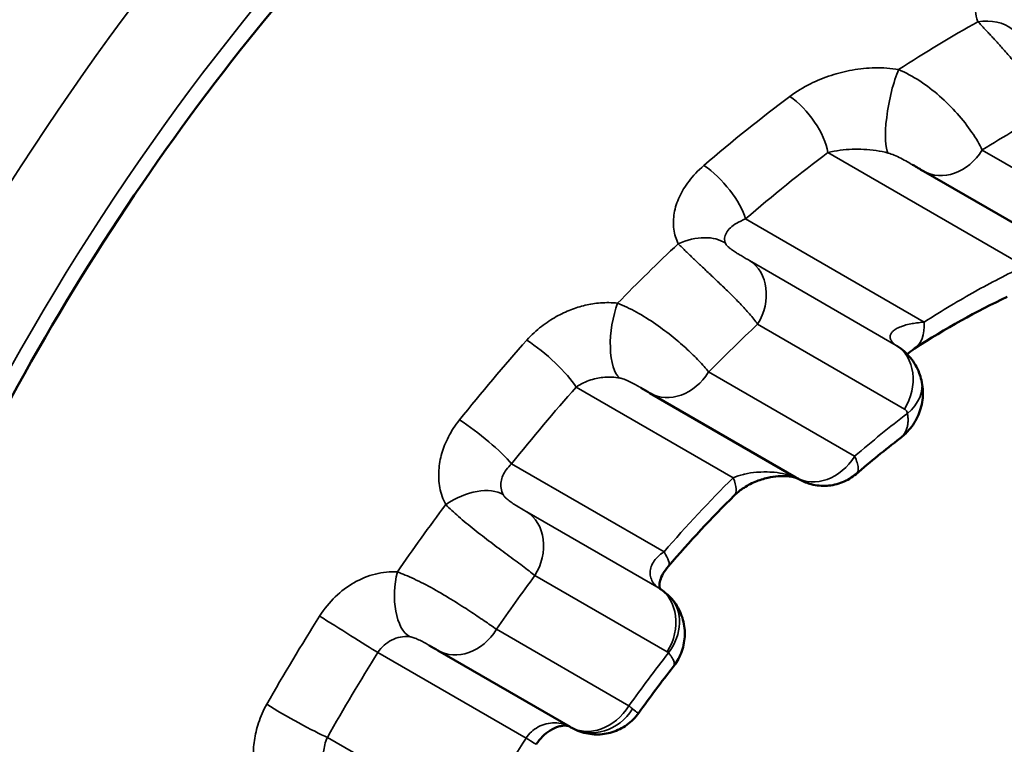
# Model space of a CAD drawing. Header units: millimetres. Extents: x 0 to 14369, y -869 to 2970.
# Tile 444 of 656: x 3579.48 to 3585.47, y 1026.22 to 1030.63. Entities that reach past the tile are written whole.
import ezdxf

# ---------------------------------------------------------------- set-up
doc = ezdxf.new("R2010")
doc.units = ezdxf.units.MM
doc.header["$LTSCALE"] = 10
doc.layers.add('Sichtbar (ISO)', color=7, linetype='Continuous', lineweight=50)
doc.layers.add('Sichtbar schmal (ISO)', color=7, linetype='Continuous', lineweight=35)

msp = doc.modelspace()

# ---------------------------------------------------------------- linework, layer by layer
at = {"layer": 'Sichtbar (ISO)'}
for p, q in [((3584.976, 1029.7068), (3586.2128, 1028.9927)), ((3584.8152, 1028.6457), (3584.8152, 1028.6458)), ((3583.2576, 1028.3913), (3583.2577, 1028.3912)), ((3583.3139, 1028.3584), (3584.2012, 1027.8462)), ((3581.9712, 1026.826), (3581.9713, 1026.8259)), ((3582.0244, 1026.7949), (3582.8292, 1026.3303)), ((3583.2458, 1026.4154), (3583.2458, 1026.4154))]:
    msp.add_line(p, q, dxfattribs=at)
for centre, major_axis, ratio, start_param, end_param in [((3584.7045, 1028.9647), (0.2165, -0.3363), 0.510209, 6.283134, 6.283217), ((3583.1237, 1027.5694), (0.302, -0.2623), 0.205389, 6.283127, 6.283185), ((3582.9855, 1026.5865), (-0.1474, -0.2613), 0.888355, 0.000012, 0.000446)]:
    msp.add_ellipse(centre, major_axis=major_axis, ratio=ratio, start_param=start_param, end_param=end_param, dxfattribs=at)
for points, knots in [([(3584.2669, 1033.4095), (3583.6522, 1033.0942), (3583.0222, 1032.6592), (3581.8008, 1031.5873), (3581.2099, 1030.95), (3580.1301, 1029.5352), (3579.642, 1028.7571), (3578.8221, 1027.1423), (3578.4905, 1026.3056), (3578.018, 1024.6648), (3577.8766, 1023.8608), (3577.7923, 1022.3731), (3577.8485, 1021.6892), (3578.0143, 1021.0113), (3578.0378, 1020.9251), (3578.0633, 1020.8411)], [2.300524, 2.300524, 2.300524, 2.300524, 2.610636, 2.610636, 2.921823, 2.921823, 3.234527, 3.234527, 3.547513, 3.547513, 3.859422, 3.859422, 4.169605, 4.169605, 4.216072, 4.216072, 4.216072, 4.216072]), ([(3584.8152, 1028.6457), (3584.8459, 1028.6263), (3584.8738, 1028.6014), (3584.919, 1028.5453), (3584.9372, 1028.5136), (3584.9553, 1028.4661), (3584.9598, 1028.4516), (3584.9634, 1028.4369)], [0, 0, 0, 0, 0.01101514, 0.01101514, 0.02186153, 0.02186153, 0.02645665, 0.02645665, 0.02645665, 0.02645665]), ([(3584.9634, 1028.4369), (3584.9718, 1028.4018), (3584.9746, 1028.3649), (3584.9682, 1028.2934), (3584.9592, 1028.2581), (3584.9309, 1028.1925), (3584.9112, 1028.1615), (3584.8712, 1028.1152), (3584.8525, 1028.0977), (3584.8324, 1028.0823)], [0.00000112, 0.00000112, 0.00000112, 0.00000112, 0.01089439, 0.01089439, 0.02163282, 0.02163282, 0.0324848, 0.0324848, 0.04017627, 0.04017627, 0.04017627, 0.04017627]), ([(3584.2152, 1027.8382), (3584.2127, 1027.8393), (3584.2094, 1027.8408), (3584.1984, 1027.8447), (3584.1895, 1027.8473), (3584.1683, 1027.8514), (3584.1558, 1027.8531), (3584.1273, 1027.8549), (3584.1107, 1027.8548), (3584.0729, 1027.852), (3584.0512, 1027.8488), (3584.004, 1027.8381), (3583.9782, 1027.8298), (3583.9262, 1027.808), (3583.8999, 1027.7937), (3583.8577, 1027.7648), (3583.8404, 1027.7505), (3583.8259, 1027.736)], [0.00212948, 0.00212948, 0.00212948, 0.00212948, 0.00498306, 0.00498306, 0.00948507, 0.00948507, 0.01407488, 0.01407488, 0.01937933, 0.01937933, 0.02594585, 0.02594585, 0.03394033, 0.03394033, 0.04302223, 0.04302223, 0.05052746, 0.05052746, 0.05052746, 0.05052746]), ([(3584.2271, 1027.8316), (3584.2271, 1027.8316), (3584.227, 1027.8317), (3584.2268, 1027.8318), (3584.2264, 1027.832), (3584.2251, 1027.8327), (3584.224, 1027.8333), (3584.2203, 1027.8354), (3584.2174, 1027.8369), (3584.2103, 1027.8409), (3584.2059, 1027.8434), (3584.2012, 1027.8462)], [0.000640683, 0.000640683, 0.000640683, 0.000640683, 0.000855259, 0.000855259, 0.001412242, 0.001412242, 0.002400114, 0.002400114, 0.004286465, 0.004286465, 0.006761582, 0.006761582, 0.006761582, 0.006761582]), ([(3584.5667, 1027.8668), (3584.5421, 1027.8458), (3584.5136, 1027.8285), (3584.4538, 1027.8045), (3584.4218, 1027.7973), (3584.358, 1027.7934), (3584.3254, 1027.7966), (3584.2711, 1027.8109), (3584.2483, 1027.82), (3584.2271, 1027.8316)], [0, 0, 0, 0, 0.0097375, 0.0097375, 0.01933007, 0.01933007, 0.0289229, 0.0289229, 0.03618772, 0.03618772, 0.03618772, 0.03618772]), ([(3583.4257, 1027.3071), (3583.4122, 1027.2916), (3583.4012, 1027.2755), (3583.385, 1027.2458), (3583.3796, 1027.2318), (3583.3729, 1027.2077), (3583.3717, 1027.1975), (3583.3713, 1027.181), (3583.3724, 1027.1756), (3583.3737, 1027.1711), (3583.374, 1027.1702), (3583.3743, 1027.1696)], [0, 0, 0, 0, 0.00686519, 0.00686519, 0.01360491, 0.01360491, 0.02062955, 0.02062955, 0.02887927, 0.02887927, 0.03289322, 0.03289322, 0.03289322, 0.03289322]), ([(3583.4369, 1027.118), (3583.4614, 1027.0922), (3583.4819, 1027.0621), (3583.511, 1026.9983), (3583.5204, 1026.9641), (3583.5274, 1026.8958), (3583.5253, 1026.861), (3583.5106, 1026.7946), (3583.4978, 1026.7622), (3583.4731, 1026.7201), (3583.4647, 1026.7077), (3583.4556, 1026.696)], [0, 0, 0, 0, 0.01071857, 0.01071857, 0.02114643, 0.02114643, 0.03140628, 0.03140628, 0.04170235, 0.04170235, 0.0462276, 0.0462276, 0.0462276, 0.0462276]), ([(3583.2458, 1026.4154), (3583.226, 1026.3877), (3583.2013, 1026.3628), (3583.1465, 1026.3235), (3583.1159, 1026.3082), (3583.0527, 1026.2887), (3583.0193, 1026.284), (3582.9533, 1026.2852), (3582.9198, 1026.2913), (3582.8712, 1026.3084), (3582.8543, 1026.3161), (3582.8382, 1026.3251)], [0, 0, 0, 0, 0.0103156, 0.0103156, 0.02033224, 0.02033224, 0.03025091, 0.03025091, 0.0402422, 0.0402422, 0.04580753, 0.04580753, 0.04580753, 0.04580753]), ([(3582.8207, 1026.3352), (3582.8184, 1026.336), (3582.8148, 1026.337), (3582.8029, 1026.3385), (3582.7942, 1026.3388), (3582.7759, 1026.3366), (3582.7676, 1026.335), (3582.7433, 1026.3279), (3582.7253, 1026.3203), (3582.6913, 1026.2992), (3582.675, 1026.2864), (3582.6466, 1026.2576), (3582.634, 1026.2417), (3582.6233, 1026.2248)], [0.00482844, 0.00482844, 0.00482844, 0.00482844, 0.01115285, 0.01115285, 0.0181517, 0.0181517, 0.02269402, 0.02269402, 0.03046428, 0.03046428, 0.03715152, 0.03715152, 0.04314109, 0.04314109, 0.04314109, 0.04314109])]:
    msp.add_open_spline(points, degree=3, knots=knots, dxfattribs=at)
for points in [[(3584.976, 1029.7068), (3584.9566, 1029.718), (3584.9344, 1029.7312), (3584.9097, 1029.7454)], [(3585.4851, 1028.9434), (3585.2994, 1028.8557), (3585.11, 1028.75), (3584.9211, 1028.6284)], [(3584.8145, 1028.6462), (3584.8145, 1028.6462), (3584.8147, 1028.6461), (3584.8152, 1028.6458)], [(3584.9211, 1028.6284), (3584.904, 1028.6174), (3584.889, 1028.606), (3584.877, 1028.5953)], [(3583.3139, 1028.3584), (3583.2975, 1028.3679), (3583.2787, 1028.3791), (3583.2577, 1028.3912)], [(3584.8324, 1028.0823), (3584.7434, 1028.0138), (3584.6547, 1027.9419), (3584.5667, 1027.8668)], [(3583.8259, 1027.736), (3583.6894, 1027.6001), (3583.5555, 1027.4566), (3583.4257, 1027.3071)], [(3583.3736, 1027.1701), (3583.3736, 1027.1701), (3583.3736, 1027.17), (3583.3738, 1027.1699)], [(3583.3738, 1027.1699), (3583.3968, 1027.1553), (3583.4182, 1027.1377), (3583.4369, 1027.118)], [(3582.0244, 1026.7949), (3582.009, 1026.8038), (3581.9912, 1026.8144), (3581.9713, 1026.8259)], [(3583.4556, 1026.696), (3583.3841, 1026.6042), (3583.314, 1026.5106), (3583.2458, 1026.4154)], [(3582.8381, 1026.3252), (3582.8353, 1026.3268), (3582.8323, 1026.3285), (3582.8292, 1026.3303)]]:
    msp.add_open_spline(points, degree=3, dxfattribs=at)
at = {"layer": 'Sichtbar schmal (ISO)'}
for p, q in [((3584.3951, 1029.8196), (3585.59, 1029.1298)), ((3585.3328, 1029.8351), (3586.5696, 1029.1211)), ((3583.8951, 1029.416), (3584.9802, 1028.7894)), ((3584.8108, 1028.6484), (3583.9187, 1029.1634)), ((3584.8603, 1028.2615), (3583.9682, 1028.7766)), ((3583.6706, 1028.4868), (3584.5579, 1027.9745)), ((3582.8652, 1028.395), (3583.8193, 1027.8441)), ((3582.4734, 1027.9288), (3583.3994, 1027.3941)), ((3583.3691, 1027.1728), (3582.5653, 1027.6369)), ((3583.4185, 1026.7859), (3582.6147, 1027.25)), ((3582.3812, 1026.9232), (3583.186, 1026.4586)), ((3581.6606, 1026.7824), (3582.5606, 1026.2628)), ((3581.354, 1026.2671), (3582.2572, 1025.7456))]:
    msp.add_line(p, q, dxfattribs=at)
for centre, major_axis, ratio, start_param, end_param in [((3583.6846, 1026.3129), (-5.25, -9.0933), 0.57735, 3.945395, 5.6888), ((3584.0381, 1026.1088), (-5, -8.6603), 0.57735, 3.945395, 5.6888), ((3584.0381, 1026.1088), (4.5, 7.7942), 0.57735, 0.729728, 2.645275), ((3585.2092, 1024.5986), (4.0771, 6.3137), 0.576903, 0.823701, 0.911939), ((3585.2916, 1030.3824), (0.2722, 0.1261), 0.733008, 0.353314, 1.189039), ((3584.8299, 1030.1024), (-0.0555, -0.2948), 0.219246, 3.905431, 6.077425), ((3585.018, 1024.7425), (4.0676, 6.3378), 0.576925, 0.995339, 1.092925), ((3584.1884, 1029.9511), (0.1803, -0.2398), 0.446077, 0.700624, 2.221884), ((3585.5547, 1024.3809), (3.7644, 5.9206), 0.576999, 0.799064, 0.877528), ((3585.2256, 1024.6109), (3.8804, 6.103), 0.576999, 0.993026, 1.090598), ((3585.126, 1029.9666), (-0.15, -0.2598), 0.816497, 6.283164, 7.8191), ((3583.6883, 1029.5474), (0.1961, -0.227), 0.377305, 0.672634, 2.201138), ((3583.5475, 1029.0838), (0.2656, 0.1394), 0.634579, 0.316912, 1.470752), ((3585.2119, 1024.583), (4.0893, 6.3322), 0.576909, 1.161867, 1.233581), ((3583.7614, 1028.9081), (0.15, 0.2598), 0.816501, 4.677483, 6.248278), ((3583.1948, 1028.7363), (-0.0403, -0.2973), 0.38713, 4.16512, 6.058972), ((3585.558, 1024.363), (3.778, 5.942), 0.576999, 1.150742, 1.212793), ((3584.7045, 1028.9647), (0.2165, -0.3363), 0.510209, 0.000031, 0.735408), ((3585.0222, 1024.7321), (4.0769, 6.3522), 0.576925, 1.303203, 1.388708), ((3582.6584, 1028.5264), (0.2246, -0.1989), 0.217825, 0.632547, 2.177935), ((3584.6536, 1028.393), (0.15, 0.2598), 0.816497, 4.677481, 6.248337), ((3583.4639, 1028.6183), (-0.15, -0.2598), 0.816497, 6.283177, 7.819075), ((3584.6717, 1028.3665), (0.2916, 0.0705), 0.713674, 5.315242, 6.283159), ((3585.2302, 1024.5999), (3.8902, 6.1184), 0.576999, 1.300843, 1.38632), ((3582.2666, 1028.0602), (0.2345, -0.1871), 0.149823, 0.623131, 2.17577), ((3585.5465, 1024.3631), (2.9101, 4.5768), 0.576991, 1.004691, 1.088172), ((3584.3512, 1028.106), (-0.15, -0.2598), 0.816497, 0, 1.535902), ((3585.2273, 1024.6125), (2.9159, 4.586), 0.576999, 1.199534, 1.316603), ((3583.5436, 1028.0194), (0.2823, -0.2834), 0.296313, 0.000013, 0.648672), ((3584.3709, 1028.0949), (-0.1452, -0.2625), 0.994082, 0.005327, 1.257311), ((3582.1951, 1027.5592), (0.2623, 0.1456), 0.559953, 0.301872, 1.731151), ((3585.2163, 1024.5769), (-4.0948, -6.3409), 0.577077, 4.592572, 4.659491), ((3582.408, 1027.3815), (0.15, 0.2598), 0.816498, 4.677482, 6.248279), ((3583.1237, 1027.5694), (0.302, -0.2623), 0.205389, 0, 0.630524), ((3581.9139, 1027.1657), (-0.0262, -0.2989), 0.505262, 4.393761, 6.036592), ((3585.5609, 1024.358), (3.7831, 5.9499), 0.576999, 1.448557, 1.505696), ((3583.156, 1026.8297), (-0.2184, -0.3399), 0.562981, 3.144603, 3.168861), ((3583.2118, 1026.9174), (0.15, 0.2598), 0.816497, 4.677484, 6.248248), ((3583.2194, 1026.9114), (0.2175, 0.2066), 0.808387, 4.911751, 6.283182), ((3585.0242, 1024.73), (4.0795, 6.3563), 0.576931, 1.583284, 1.666063), ((3581.4538, 1026.9139), (0.2541, -0.1595), 0.008199, 4.098597, 5.66811), ((3582.1744, 1027.0547), (-0.15, -0.2598), 0.816497, 6.283175, 7.819075), ((3585.2326, 1024.5977), (3.8932, 6.1232), 0.576999, 1.580841, 1.663583), ((3585.5503, 1024.354), (2.9182, 4.5896), 0.576986, 1.403172, 1.477369), ((3583.3208, 1026.639), (-0.0999, -0.1456), 0.434923, 3.049249, 3.175569), ((3581.1472, 1026.3985), (0.2614, -0.1472), 0.07568, 4.089352, 5.6661), ((3582.9792, 1026.5901), (-0.15, -0.2598), 0.816497, 0, 1.535889), ((3582.9855, 1026.5865), (-0.1474, -0.2613), 0.888355, 0.000446, 1.511036), ((3582.9893, 1026.5833), (0.2495, -0.175), 0.055248, 0.538882, 0.702643), ((3585.2297, 1024.6094), (2.9195, 4.5916), 0.576999, 1.577564, 1.687967), ((3582.2849, 1026.4381), (0.3384, -0.2133), 0.005529, 5.668125, 6.283196)]:
    msp.add_ellipse(centre, major_axis=major_axis, ratio=ratio, start_param=start_param, end_param=end_param, dxfattribs=at)
for points in [[(3585.3473, 1030.8393), (3585.3339, 1030.8212), (3585.3122, 1030.785), (3585.2945, 1030.7333), (3585.2889, 1030.68), (3585.2975, 1030.637), (3585.3073, 1030.6145)], [(3584.1642, 1030.1604), (3584.2047, 1030.1907), (3584.2891, 1030.241), (3584.4144, 1030.2911), (3584.5414, 1030.3232), (3584.6815, 1030.3381), (3584.7771, 1030.3322), (3584.8252, 1030.3238)], [(3584.8152, 1028.6458), (3584.8137, 1028.6467), (3584.8123, 1028.6475), (3584.8108, 1028.6484)]]:
    msp.add_open_spline(points, degree=3, dxfattribs=at)
for points, knots in [([(3585.3073, 1030.6145), (3585.3143, 1030.607), (3585.3213, 1030.5995), (3585.3283, 1030.5921), (3585.3352, 1030.5847), (3585.3421, 1030.5774), (3585.3488, 1030.5701), (3585.3555, 1030.5629), (3585.3621, 1030.5558), (3585.3687, 1030.5488), (3585.3752, 1030.5418), (3585.3817, 1030.5348), (3585.3882, 1030.5277), (3585.3947, 1030.5207), (3585.4013, 1030.5136), (3585.4079, 1030.5064), (3585.4146, 1030.4991), (3585.4214, 1030.4916), (3585.4286, 1030.4838), (3585.4357, 1030.476), (3585.4431, 1030.4678), (3585.4509, 1030.4591), (3585.4587, 1030.4504), (3585.467, 1030.4411), (3585.4756, 1030.4313), (3585.4843, 1030.4215), (3585.4934, 1030.4111), (3585.5028, 1030.4002), (3585.5122, 1030.3893), (3585.5219, 1030.378), (3585.5318, 1030.3663), (3585.5416, 1030.3545), (3585.5516, 1030.3425), (3585.5616, 1030.33), (3585.5717, 1030.3176), (3585.5818, 1030.3048), (3585.592, 1030.2916), (3585.6022, 1030.2784), (3585.6124, 1030.2649), (3585.6226, 1030.2509), (3585.6328, 1030.2369), (3585.6429, 1030.2225), (3585.6529, 1030.2077), (3585.6628, 1030.1929), (3585.6726, 1030.1777), (3585.682, 1030.1622), (3585.6913, 1030.1468), (3585.7003, 1030.131), (3585.7087, 1030.115), (3585.7171, 1030.0989), (3585.7248, 1030.0827), (3585.7315, 1030.0665)], [0.0000005, 0.0000005, 0.0000005, 0.0000005, 0.0588235, 0.0588235, 0.0588235, 0.1176471, 0.1176471, 0.1176471, 0.1764706, 0.1764706, 0.1764706, 0.2352941, 0.2352941, 0.2352941, 0.2941176, 0.2941176, 0.2941176, 0.3529411, 0.3529411, 0.3529411, 0.4117644, 0.4117644, 0.4117644, 0.4705877, 0.4705877, 0.4705877, 0.5294111, 0.5294111, 0.5294111, 0.588235, 0.588235, 0.588235, 0.6470588, 0.6470588, 0.6470588, 0.7058824, 0.7058824, 0.7058824, 0.7647059, 0.7647059, 0.7647059, 0.8235294, 0.8235294, 0.8235294, 0.8823529, 0.8823529, 0.8823529, 0.9411765, 0.9411765, 0.9411765, 1, 1, 1, 1]), ([(3584.8252, 1030.3238), (3584.8685, 1030.3053), (3584.9121, 1030.2816), (3584.9538, 1030.2544), (3584.9954, 1030.2272), (3585.0352, 1030.1965), (3585.0734, 1030.1631), (3585.1115, 1030.1297), (3585.148, 1030.0934), (3585.1814, 1030.056), (3585.2147, 1030.0185), (3585.245, 1029.9799), (3585.2707, 1029.9424), (3585.2964, 1029.9048), (3585.3174, 1029.8684), (3585.3328, 1029.8351)], [0.0000036, 0.0000036, 0.0000036, 0.0000036, 0.2, 0.2, 0.2, 0.4, 0.4, 0.4, 0.6, 0.6, 0.6, 0.8, 0.8, 0.8, 0.9999983, 0.9999983, 0.9999983, 0.9999983]), ([(3584.3951, 1029.8196), (3584.4199, 1029.826), (3584.4449, 1029.8305), (3584.4695, 1029.8337), (3584.494, 1029.8368), (3584.518, 1029.8386), (3584.5418, 1029.8394), (3584.5656, 1029.8402), (3584.5893, 1029.84), (3584.6137, 1029.8388), (3584.6382, 1029.8375), (3584.6635, 1029.8351), (3584.6884, 1029.8315), (3584.7134, 1029.8278), (3584.738, 1029.823), (3584.7623, 1029.8163)], [0, 0, 0, 0, 0.2, 0.2, 0.2, 0.4, 0.4, 0.4, 0.6, 0.6, 0.6, 0.8, 0.8, 0.8, 1, 1, 1, 1]), ([(3584.7623, 1029.8163), (3584.7739, 1029.8132), (3584.7859, 1029.8089), (3584.7984, 1029.8036), (3584.811, 1029.7984), (3584.824, 1029.7922), (3584.8376, 1029.7853), (3584.8512, 1029.7783), (3584.8654, 1029.7706), (3584.88, 1029.7624), (3584.8898, 1029.7569), (3584.8998, 1029.7512), (3584.9097, 1029.7454)], [0.0000054, 0.0000054, 0.0000054, 0.0000054, 0.2, 0.2, 0.2, 0.4, 0.4, 0.4, 0.6, 0.6, 0.6, 0.733679, 0.733679, 0.733679, 0.733679]), ([(3583.486, 1029.2655), (3583.4721, 1029.2932), (3583.454, 1029.3514), (3583.4565, 1029.452), (3583.4887, 1029.5508), (3583.546, 1029.6458), (3583.6057, 1029.71), (3583.6419, 1029.741)], [0, 0, 0, 0, 0.2, 0.4, 0.6, 0.8, 1, 1, 1, 1]), ([(3583.7723, 1029.2689), (3583.7683, 1029.2787), (3583.7667, 1029.289), (3583.7677, 1029.2996), (3583.7687, 1029.3103), (3583.7723, 1029.3213), (3583.7783, 1029.332), (3583.7843, 1029.3426), (3583.7926, 1029.3529), (3583.803, 1029.3626), (3583.8134, 1029.3724), (3583.8258, 1029.3816), (3583.841, 1029.3906), (3583.8562, 1029.3995), (3583.8742, 1029.4082), (3583.8951, 1029.416)], [0, 0, 0, 0, 0.2, 0.2, 0.2, 0.4, 0.4, 0.4, 0.6, 0.6, 0.6, 0.8, 0.8, 0.8, 1, 1, 1, 1]), ([(3583.9682, 1028.7766), (3583.954, 1028.7966), (3583.9371, 1028.8177), (3583.919, 1028.8389), (3583.9008, 1028.86), (3583.8814, 1028.8812), (3583.8615, 1028.9021), (3583.8416, 1028.9231), (3583.8211, 1028.9437), (3583.8006, 1028.9639), (3583.7801, 1028.9841), (3583.7596, 1029.0038), (3583.7395, 1029.023), (3583.7195, 1029.0421), (3583.6998, 1029.0607), (3583.681, 1029.0783), (3583.6622, 1029.0959), (3583.6444, 1029.1126), (3583.6275, 1029.1286), (3583.6105, 1029.1445), (3583.5945, 1029.1597), (3583.5788, 1029.1746), (3583.5632, 1029.1894), (3583.5481, 1029.204), (3583.5326, 1029.2191), (3583.5171, 1029.2343), (3583.5014, 1029.25), (3583.486, 1029.2655)], [0, 0, 0, 0, 0.111111, 0.111111, 0.111111, 0.222222, 0.222222, 0.222222, 0.333333, 0.333333, 0.333333, 0.444444, 0.444444, 0.444444, 0.555556, 0.555556, 0.555556, 0.666667, 0.666667, 0.666667, 0.777778, 0.777778, 0.777778, 0.888889, 0.888889, 0.888889, 1, 1, 1, 1]), ([(3583.9187, 1029.1634), (3583.9098, 1029.1686), (3583.901, 1029.1737), (3583.8924, 1029.1787), (3583.8838, 1029.1838), (3583.8754, 1029.1887), (3583.8674, 1029.1935), (3583.8595, 1029.1983), (3583.8519, 1029.2029), (3583.8448, 1029.2073), (3583.8378, 1029.2118), (3583.8311, 1029.2161), (3583.8251, 1029.2201), (3583.819, 1029.2242), (3583.8134, 1029.2281), (3583.8084, 1029.2318), (3583.8035, 1029.2355), (3583.7991, 1029.2389), (3583.7953, 1029.2421), (3583.7915, 1029.2453), (3583.7881, 1029.2484), (3583.7852, 1029.2513), (3583.7823, 1029.2543), (3583.7797, 1029.2571), (3583.7775, 1029.26), (3583.7754, 1029.263), (3583.7735, 1029.266), (3583.7723, 1029.2689)], [0, 0, 0, 0, 0.1111111, 0.1111111, 0.1111111, 0.2222222, 0.2222222, 0.2222222, 0.3333333, 0.3333333, 0.3333333, 0.4444444, 0.4444444, 0.4444444, 0.5555556, 0.5555556, 0.5555556, 0.6666667, 0.6666667, 0.6666667, 0.7777778, 0.7777778, 0.7777778, 0.8888889, 0.8888889, 0.8888889, 0.9999856, 0.9999856, 0.9999856, 0.9999856]), ([(3585.59, 1029.1298), (3585.5365, 1029.1045), (3585.4844, 1029.0786), (3585.4346, 1029.0529), (3585.3847, 1029.0272), (3585.3373, 1029.0017), (3585.2894, 1028.975), (3585.2414, 1028.9483), (3585.1931, 1028.9205), (3585.1418, 1028.8898), (3585.0906, 1028.8591), (3585.0364, 1028.8256), (3584.9803, 1028.7894)], [0, 0, 0, 0, 0.25, 0.25, 0.25, 0.5, 0.5, 0.5, 0.75, 0.75, 0.75, 1, 1, 1, 1]), ([(3582.5659, 1028.6801), (3582.5944, 1028.7121), (3582.6244, 1028.7395), (3582.6545, 1028.763), (3582.6846, 1028.7865), (3582.7147, 1028.8062), (3582.7446, 1028.8228), (3582.7744, 1028.8394), (3582.8038, 1028.8531), (3582.8328, 1028.8643), (3582.8619, 1028.8756), (3582.8905, 1028.8845), (3582.9203, 1028.8915), (3582.9501, 1028.8985), (3582.9811, 1028.9037), (3583.014, 1028.9062), (3583.0469, 1028.9087), (3583.0817, 1028.9086), (3583.1175, 1028.9043)], [0, 0, 0, 0, 0.166667, 0.166667, 0.166667, 0.333333, 0.333333, 0.333333, 0.5, 0.5, 0.5, 0.666667, 0.666667, 0.666667, 0.833333, 0.833333, 0.833333, 1, 1, 1, 1]), ([(3583.1175, 1028.9043), (3583.1545, 1028.8898), (3583.1931, 1028.8716), (3583.2322, 1028.8501), (3583.2713, 1028.8286), (3583.3111, 1028.8037), (3583.349, 1028.7775), (3583.3869, 1028.7513), (3583.423, 1028.7238), (3583.4551, 1028.6977), (3583.4872, 1028.6717), (3583.5153, 1028.647), (3583.5408, 1028.6234), (3583.5664, 1028.5998), (3583.5893, 1028.5774), (3583.6112, 1028.5544), (3583.6331, 1028.5315), (3583.6537, 1028.5082), (3583.6706, 1028.4868)], [0.0000032, 0.0000032, 0.0000032, 0.0000032, 0.1666667, 0.1666667, 0.1666667, 0.3333333, 0.3333333, 0.3333333, 0.5, 0.5, 0.5, 0.6666667, 0.6666667, 0.6666667, 0.8333333, 0.8333333, 0.8333333, 1, 1, 1, 1]), ([(3584.9802, 1028.7894), (3584.9639, 1028.7883), (3584.9486, 1028.7867), (3584.9343, 1028.7848), (3584.9215, 1028.7831), (3584.9095, 1028.7811), (3584.8984, 1028.7789), (3584.8847, 1028.7761), (3584.8722, 1028.773), (3584.8609, 1028.7696), (3584.8526, 1028.767), (3584.8449, 1028.7643), (3584.8378, 1028.7615), (3584.8274, 1028.7574), (3584.8183, 1028.753), (3584.8105, 1028.7483), (3584.8058, 1028.7455), (3584.8016, 1028.7427), (3584.7978, 1028.7398), (3584.7911, 1028.7346), (3584.7858, 1028.7292), (3584.782, 1028.7238), (3584.7801, 1028.7212), (3584.7785, 1028.7186), (3584.7772, 1028.7159), (3584.7745, 1028.7101), (3584.7732, 1028.7044), (3584.7733, 1028.6987), (3584.7733, 1028.6965), (3584.7736, 1028.6943), (3584.774, 1028.6921), (3584.7751, 1028.6862), (3584.7776, 1028.6805), (3584.7815, 1028.6748), (3584.7827, 1028.6731), (3584.784, 1028.6714), (3584.7854, 1028.6696), (3584.7904, 1028.6637), (3584.7969, 1028.6579), (3584.8049, 1028.6523), (3584.8068, 1028.651), (3584.8088, 1028.6497), (3584.8108, 1028.6484)], [0.0000004, 0.0000004, 0.0000004, 0.0000004, 0.0755455, 0.0755455, 0.0755455, 0.1428571, 0.1428571, 0.1428571, 0.2251597, 0.2251597, 0.2251597, 0.2857143, 0.2857143, 0.2857143, 0.374701, 0.374701, 0.374701, 0.4285714, 0.4285714, 0.4285714, 0.5244241, 0.5244241, 0.5244241, 0.5714286, 0.5714286, 0.5714286, 0.6740596, 0.6740596, 0.6740596, 0.7142857, 0.7142857, 0.7142857, 0.8236733, 0.8236733, 0.8236733, 0.8571429, 0.8571429, 0.8571429, 0.9725326, 0.9725326, 0.9725326, 1, 1, 1, 1]), ([(3582.8652, 1028.395), (3582.8797, 1028.4051), (3582.8949, 1028.4136), (3582.9099, 1028.4207), (3582.9248, 1028.4277), (3582.9397, 1028.4333), (3582.9542, 1028.4379), (3582.9688, 1028.4425), (3582.9831, 1028.446), (3582.997, 1028.4487), (3583.011, 1028.4513), (3583.0246, 1028.4532), (3583.0387, 1028.4543), (3583.0528, 1028.4555), (3583.0673, 1028.4559), (3583.0826, 1028.4553), (3583.0978, 1028.4547), (3583.1138, 1028.453), (3583.1299, 1028.45)], [0.0000006, 0.0000006, 0.0000006, 0.0000006, 0.1666667, 0.1666667, 0.1666667, 0.3333333, 0.3333333, 0.3333333, 0.5, 0.5, 0.5, 0.6666667, 0.6666667, 0.6666667, 0.8333333, 0.8333333, 0.8333333, 1, 1, 1, 1]), ([(3583.1299, 1028.45), (3583.1383, 1028.4484), (3583.1473, 1028.4457), (3583.157, 1028.4422), (3583.1668, 1028.4386), (3583.1773, 1028.4341), (3583.188, 1028.4289), (3583.1987, 1028.4238), (3583.2096, 1028.4181), (3583.2199, 1028.4126), (3583.2301, 1028.407), (3583.2398, 1028.4015), (3583.2492, 1028.3961), (3583.252, 1028.3945), (3583.2548, 1028.3929), (3583.2576, 1028.3913)], [0.0000045, 0.0000045, 0.0000045, 0.0000045, 0.1666667, 0.1666667, 0.1666667, 0.3333333, 0.3333333, 0.3333333, 0.5, 0.5, 0.5, 0.6666667, 0.6666667, 0.6666667, 0.7163663, 0.7163663, 0.7163663, 0.7163663]), ([(3584.8603, 1028.2615), (3584.8637, 1028.2596), (3584.8663, 1028.2573), (3584.8687, 1028.2547), (3584.8711, 1028.252), (3584.8731, 1028.249), (3584.8747, 1028.2457), (3584.8764, 1028.2423), (3584.8776, 1028.2388), (3584.8785, 1028.235)], [0.0037375, 0.0037375, 0.0037375, 0.0037375, 0.3333333, 0.3333333, 0.3333333, 0.6666667, 0.6666667, 0.6666667, 0.9999985, 0.9999985, 0.9999985, 0.9999985]), ([(3582.0728, 1027.6809), (3582.0553, 1027.7136), (3582.0437, 1027.7476), (3582.037, 1027.7828), (3582.0303, 1027.8181), (3582.0285, 1027.8547), (3582.0308, 1027.8899), (3582.0331, 1027.9252), (3582.0395, 1027.9592), (3582.0491, 1027.9924), (3582.0587, 1028.0257), (3582.0714, 1028.0582), (3582.0889, 1028.092), (3582.1063, 1028.1258), (3582.1285, 1028.1609), (3582.1563, 1028.1956)], [0, 0, 0, 0, 0.2, 0.2, 0.2, 0.4, 0.4, 0.4, 0.6, 0.6, 0.6, 0.8, 0.8, 0.8, 1, 1, 1, 1]), ([(3584.8785, 1028.235), (3584.8802, 1028.2263), (3584.8813, 1028.2178), (3584.8819, 1028.2095), (3584.8826, 1028.2011), (3584.8827, 1028.193), (3584.8824, 1028.1851), (3584.882, 1028.1771), (3584.8811, 1028.1693), (3584.8797, 1028.1617), (3584.8783, 1028.1541), (3584.8763, 1028.1466), (3584.8736, 1028.1392), (3584.871, 1028.1318), (3584.8676, 1028.1245), (3584.8634, 1028.1173), (3584.8592, 1028.1102), (3584.8541, 1028.1032), (3584.848, 1028.0965), (3584.8434, 1028.0915), (3584.8382, 1028.0868), (3584.8324, 1028.0823)], [0, 0, 0, 0, 0.0833333, 0.0833333, 0.0833333, 0.1666667, 0.1666667, 0.1666667, 0.25, 0.25, 0.25, 0.3333333, 0.3333333, 0.3333333, 0.4166667, 0.4166667, 0.4166667, 0.5, 0.5, 0.5, 0.5616701, 0.5616701, 0.5616701, 0.5616701]), ([(3584.5744, 1027.8766), (3584.5784, 1027.8844), (3584.5798, 1027.8939), (3584.5794, 1027.904), (3584.5789, 1027.9142), (3584.5767, 1027.9249), (3584.5731, 1027.9367), (3584.5695, 1027.9484), (3584.5643, 1027.9612), (3584.5579, 1027.9745)], [0, 0, 0, 0, 0.333333, 0.333333, 0.333333, 0.666667, 0.666667, 0.666667, 1, 1, 1, 1]), ([(3582.4213, 1027.7419), (3582.4149, 1027.7542), (3582.4108, 1027.7673), (3582.4089, 1027.7805), (3582.407, 1027.7938), (3582.4073, 1027.8073), (3582.4093, 1027.8203), (3582.4114, 1027.8332), (3582.4151, 1027.8455), (3582.4203, 1027.8575), (3582.4254, 1027.8695), (3582.4319, 1027.881), (3582.4406, 1027.8929), (3582.4493, 1027.9049), (3582.4602, 1027.9171), (3582.4734, 1027.9288)], [0, 0, 0, 0, 0.2, 0.2, 0.2, 0.4, 0.4, 0.4, 0.6, 0.6, 0.6, 0.8, 0.8, 0.8, 0.9999996, 0.9999996, 0.9999996, 0.9999996]), ([(3583.8193, 1027.8441), (3583.8387, 1027.8524), (3583.8596, 1027.8592), (3583.8819, 1027.8646), (3583.8845, 1027.8652), (3583.8872, 1027.8658), (3583.8898, 1027.8664), (3583.9129, 1027.8716), (3583.9375, 1027.8753), (3583.9621, 1027.8774), (3583.9645, 1027.8776), (3583.9669, 1027.8777), (3583.9693, 1027.8779), (3583.9944, 1027.8797), (3584.0195, 1027.8799), (3584.0434, 1027.8787), (3584.0453, 1027.8786), (3584.0471, 1027.8785), (3584.049, 1027.8784), (3584.0745, 1027.8769), (3584.0985, 1027.8738), (3584.1202, 1027.8697), (3584.1418, 1027.8656), (3584.161, 1027.8604), (3584.1777, 1027.8546), (3584.1901, 1027.8503), (3584.2012, 1027.8456), (3584.2108, 1027.8407)], [0, 0, 0, 0, 0.1491118, 0.1491118, 0.1491118, 0.1666667, 0.1666667, 0.1666667, 0.3186949, 0.3186949, 0.3186949, 0.3333333, 0.3333333, 0.3333333, 0.4880207, 0.4880207, 0.4880207, 0.5, 0.5, 0.5, 0.6666667, 0.6666667, 0.6666667, 0.8333333, 0.8333333, 0.8333333, 0.9576924, 0.9576924, 0.9576924, 0.9576924]), ([(3584.5667, 1027.8668), (3584.5674, 1027.8674), (3584.568, 1027.868), (3584.5686, 1027.8686), (3584.5708, 1027.8708), (3584.5728, 1027.8735), (3584.5744, 1027.8766)], [0.8583115, 0.8583115, 0.8583115, 0.8583115, 0.8888889, 0.8888889, 0.8888889, 0.9999606, 0.9999606, 0.9999606, 0.9999606]), ([(3582.5653, 1027.6369), (3582.5555, 1027.6425), (3582.5455, 1027.6483), (3582.5354, 1027.6543), (3582.5252, 1027.6602), (3582.5149, 1027.6664), (3582.5049, 1027.6726), (3582.4948, 1027.6788), (3582.4851, 1027.685), (3582.4762, 1027.6911), (3582.4672, 1027.6972), (3582.4591, 1027.7031), (3582.4517, 1027.709), (3582.4443, 1027.715), (3582.4377, 1027.721), (3582.4326, 1027.7265), (3582.4275, 1027.732), (3582.4239, 1027.737), (3582.4213, 1027.7419)], [0, 0, 0, 0, 0.1666667, 0.1666667, 0.1666667, 0.3333333, 0.3333333, 0.3333333, 0.5, 0.5, 0.5, 0.6666667, 0.6666667, 0.6666667, 0.8333333, 0.8333333, 0.8333333, 0.9999893, 0.9999893, 0.9999893, 0.9999893]), ([(3582.6147, 1027.25), (3582.5933, 1027.2672), (3582.5676, 1027.2869), (3582.5392, 1027.3083), (3582.5107, 1027.3297), (3582.4796, 1027.3527), (3582.4469, 1027.3768), (3582.4142, 1027.401), (3582.3799, 1027.4264), (3582.3461, 1027.4519), (3582.3123, 1027.4773), (3582.279, 1027.5029), (3582.246, 1027.5292), (3582.2129, 1027.5556), (3582.1801, 1027.5827), (3582.1508, 1027.6083), (3582.1216, 1027.634), (3582.0957, 1027.6582), (3582.0728, 1027.6809)], [0, 0, 0, 0, 0.1666667, 0.1666667, 0.1666667, 0.3333333, 0.3333333, 0.3333333, 0.5, 0.5, 0.5, 0.6666667, 0.6666667, 0.6666667, 0.8333333, 0.8333333, 0.8333333, 0.9999999, 0.9999999, 0.9999999, 0.9999999]), ([(3583.3691, 1027.1728), (3583.3581, 1027.1797), (3583.3486, 1027.1879), (3583.3408, 1027.1971), (3583.3329, 1027.2062), (3583.3267, 1027.2163), (3583.3224, 1027.2271), (3583.3181, 1027.2378), (3583.3157, 1027.2492), (3583.3151, 1027.2608), (3583.3146, 1027.2724), (3583.3159, 1027.2843), (3583.3191, 1027.2961), (3583.3224, 1027.3079), (3583.3275, 1027.3196), (3583.3344, 1027.3309), (3583.3414, 1027.3423), (3583.3501, 1027.3532), (3583.3608, 1027.3638), (3583.3716, 1027.3744), (3583.3845, 1027.3847), (3583.3994, 1027.3941)], [0, 0, 0, 0, 0.1428571, 0.1428571, 0.1428571, 0.2857143, 0.2857143, 0.2857143, 0.4285714, 0.4285714, 0.4285714, 0.5714286, 0.5714286, 0.5714286, 0.7142857, 0.7142857, 0.7142857, 0.8571429, 0.8571429, 0.8571429, 1, 1, 1, 1]), ([(3581.3064, 1027.0041), (3581.3346, 1027.0486), (3581.3668, 1027.0874), (3581.4017, 1027.1209), (3581.4365, 1027.1545), (3581.4741, 1027.1829), (3581.5151, 1027.2063), (3581.5562, 1027.2297), (3581.6007, 1027.248), (3581.6452, 1027.2593), (3581.6896, 1027.2706), (3581.7338, 1027.2749), (3581.7787, 1027.2719)], [0.0000008, 0.0000008, 0.0000008, 0.0000008, 0.25, 0.25, 0.25, 0.5, 0.5, 0.5, 0.75, 0.75, 0.75, 1, 1, 1, 1]), ([(3581.7787, 1027.2719), (3581.8091, 1027.2606), (3581.8427, 1027.2467), (3581.8799, 1027.2293), (3581.9171, 1027.2119), (3581.9578, 1027.191), (3581.9988, 1027.1683), (3582.0398, 1027.1456), (3582.0811, 1027.121), (3582.1183, 1027.0981), (3582.1556, 1027.0751), (3582.1889, 1027.0537), (3582.2196, 1027.0335), (3582.2502, 1027.0133), (3582.2783, 1026.9945), (3582.3055, 1026.9758), (3582.3328, 1026.9572), (3582.3589, 1026.9391), (3582.3812, 1026.9232)], [0.0000054, 0.0000054, 0.0000054, 0.0000054, 0.1666667, 0.1666667, 0.1666667, 0.3333333, 0.3333333, 0.3333333, 0.5, 0.5, 0.5, 0.6666667, 0.6666667, 0.6666667, 0.8333333, 0.8333333, 0.8333333, 1, 1, 1, 1]), ([(3581.6606, 1026.7824), (3581.6713, 1026.7991), (3581.6843, 1026.814), (3581.6983, 1026.8266), (3581.7124, 1026.8392), (3581.7275, 1026.8496), (3581.7441, 1026.858), (3581.7607, 1026.8664), (3581.7788, 1026.8728), (3581.7971, 1026.8764), (3581.8154, 1026.88), (3581.8338, 1026.8809), (3581.8516, 1026.8791)], [0, 0, 0, 0, 0.25, 0.25, 0.25, 0.5, 0.5, 0.5, 0.75, 0.75, 0.75, 1, 1, 1, 1]), ([(3581.8516, 1026.8791), (3581.8577, 1026.8785), (3581.8645, 1026.877), (3581.8726, 1026.8745), (3581.8807, 1026.872), (3581.8901, 1026.8684), (3581.9001, 1026.8638), (3581.9102, 1026.8593), (3581.9208, 1026.8539), (3581.931, 1026.8485), (3581.9412, 1026.8431), (3581.9508, 1026.8377), (3581.9602, 1026.8323), (3581.9639, 1026.8302), (3581.9676, 1026.8281), (3581.9712, 1026.826)], [0.0000076, 0.0000076, 0.0000076, 0.0000076, 0.1666667, 0.1666667, 0.1666667, 0.3333333, 0.3333333, 0.3333333, 0.5, 0.5, 0.5, 0.6666667, 0.6666667, 0.6666667, 0.7318737, 0.7318737, 0.7318737, 0.7318737]), ([(3583.4262, 1026.7799), (3583.4311, 1026.7744), (3583.4355, 1026.7691), (3583.4393, 1026.764), (3583.4431, 1026.7589), (3583.4464, 1026.7541), (3583.4492, 1026.7495), (3583.452, 1026.7448), (3583.4543, 1026.7404), (3583.4562, 1026.7361), (3583.458, 1026.7318), (3583.4594, 1026.7277), (3583.4603, 1026.7237), (3583.4612, 1026.7197), (3583.4616, 1026.7159), (3583.4614, 1026.7123), (3583.4612, 1026.7086), (3583.4605, 1026.7051), (3583.459, 1026.7018), (3583.4581, 1026.6998), (3583.457, 1026.6979), (3583.4556, 1026.696)], [0.0000037, 0.0000037, 0.0000037, 0.0000037, 0.0769231, 0.0769231, 0.0769231, 0.1538462, 0.1538462, 0.1538462, 0.2307692, 0.2307692, 0.2307692, 0.3076923, 0.3076923, 0.3076923, 0.3846154, 0.3846154, 0.3846154, 0.4615385, 0.4615385, 0.4615385, 0.5081877, 0.5081877, 0.5081877, 0.5081877]), ([(3580.9627, 1025.9213), (3580.9433, 1025.9559), (3580.9295, 1025.9919), (3580.92, 1026.029), (3580.9105, 1026.066), (3580.9054, 1026.1041), (3580.9039, 1026.1409), (3580.9025, 1026.1777), (3580.9048, 1026.2133), (3580.9099, 1026.2485), (3580.9151, 1026.2837), (3580.9231, 1026.3185), (3580.9353, 1026.3551), (3580.9475, 1026.3917), (3580.9639, 1026.43), (3580.9856, 1026.4683)], [0.0000007, 0.0000007, 0.0000007, 0.0000007, 0.2, 0.2, 0.2, 0.4, 0.4, 0.4, 0.6, 0.6, 0.6, 0.8, 0.8, 0.8, 1, 1, 1, 1]), ([(3583.2458, 1026.4154), (3583.2451, 1026.4144), (3583.2426, 1026.4151), (3583.2384, 1026.4176), (3583.232, 1026.4212), (3583.2218, 1026.4284), (3583.2084, 1026.4401)], [0.6661166, 0.6661166, 0.6661166, 0.6661166, 0.8, 0.8, 0.8, 1, 1, 1, 1]), ([(3582.5606, 1026.2628), (3582.5697, 1026.2765), (3582.5806, 1026.2893), (3582.5931, 1026.3007), (3582.6056, 1026.3121), (3582.6197, 1026.322), (3582.635, 1026.3302), (3582.6503, 1026.3384), (3582.6668, 1026.3447), (3582.6838, 1026.3491), (3582.7008, 1026.3534), (3582.7183, 1026.3556), (3582.7355, 1026.3557), (3582.7528, 1026.3557), (3582.7697, 1026.3536), (3582.7855, 1026.3494), (3582.7961, 1026.3465), (3582.8062, 1026.3428), (3582.8156, 1026.3381)], [0, 0, 0, 0, 0.1666667, 0.1666667, 0.1666667, 0.3333333, 0.3333333, 0.3333333, 0.5, 0.5, 0.5, 0.6666667, 0.6666667, 0.6666667, 0.8333333, 0.8333333, 0.8333333, 0.9457133, 0.9457133, 0.9457133, 0.9457133]), ([(3581.3614, 1026.0469), (3581.3531, 1026.0606), (3581.3465, 1026.0754), (3581.3417, 1026.0904), (3581.3368, 1026.1054), (3581.3337, 1026.1208), (3581.332, 1026.1356), (3581.3303, 1026.1505), (3581.33, 1026.1649), (3581.3309, 1026.179), (3581.3319, 1026.1932), (3581.3339, 1026.2071), (3581.3376, 1026.2218), (3581.3413, 1026.2365), (3581.3466, 1026.252), (3581.354, 1026.2671)], [0.0000009, 0.0000009, 0.0000009, 0.0000009, 0.2, 0.2, 0.2, 0.4, 0.4, 0.4, 0.6, 0.6, 0.6, 0.8, 0.8, 0.8, 1, 1, 1, 1])]:
    msp.add_open_spline(points, degree=3, knots=knots, dxfattribs=at)

doc.saveas('drawing.dxf')
